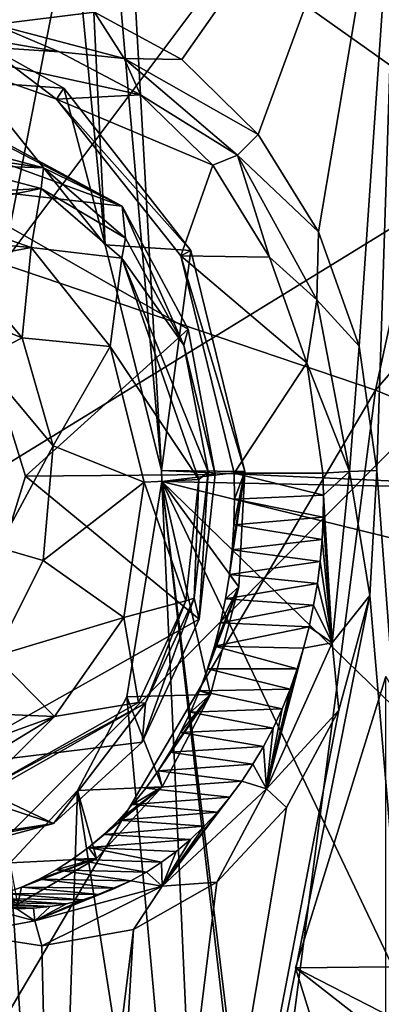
# Model space of a CAD drawing. Header units: metres. Extents: x -150 to 307, y -550 to 84.
# Tile 974 of 1056: x 219.5 to 222.31, y 8.93 to 16.57. Entities that reach past the tile are written whole.
import ezdxf

# ---------------------------------------------------------------- set-up
doc = ezdxf.new("R2010")
doc.units = ezdxf.units.M
doc.layers.add('solid_26006363', color=7, linetype='CONTINUOUS')

msp = doc.modelspace()

# ---------------------------------------------------------------- linework, layer by layer
at = {"layer": 'solid_26006363'}
for points in [[(210.618042, 12.746159, 926.440979), (217.86026, 31.333513, 929.891663), (222.933075, 25.208296, 934.411377)], [(219.810226, 22.142023, 899.390991), (220.603836, 13.07055, 899.026611), (219.889664, 25.847887, 900.071228)], [(224.01265, 12.915481, 902.217163), (222.568146, 25.193985, 902.457703), (219.889664, 25.847887, 900.071228)], [(220.603836, 13.07055, 899.026611), (224.01265, 12.915481, 902.217163), (219.889664, 25.847887, 900.071228)], [(212.583405, 8.932697, 928.192017), (210.618042, 12.746159, 926.440979), (222.933075, 25.208296, 934.411377)], [(212.583405, 8.932697, 928.192017), (222.933075, 25.208296, 934.411377), (226.778046, 17.647861, 937.837097)], [(217.784317, 23.137108, 932.776428), (216.457001, 15.442872, 932.374939), (220.796112, 21.986137, 935.121948)], [(219.810226, 22.142023, 899.390991), (219.61293, 20.575804, 898.983032), (220.166824, 14.8207, 898.793396)], [(219.810226, 22.142023, 899.390991), (220.166824, 14.8207, 898.793396), (220.603836, 13.07055, 899.026611)], [(216.457001, 15.442872, 932.374939), (219.372208, 14.675077, 934.592712), (220.796112, 21.986137, 935.121948)], [(220.796112, 21.986137, 935.121948), (219.372208, 14.675077, 934.592712), (223.751617, 20.514965, 937.392212)], [(219.61293, 20.575804, 898.983032), (218.845596, 19.427649, 898.132629), (219.151596, 16.086689, 898.00592)], [(219.61293, 20.575804, 898.983032), (219.151596, 16.086689, 898.00592), (220.166824, 14.8207, 898.793396)], [(219.372208, 14.675077, 934.592712), (222.266998, 13.693556, 936.763489), (223.751617, 20.514965, 937.392212)], [(223.751617, 20.514965, 937.392212), (222.266998, 13.693556, 936.763489), (226.639694, 18.755182, 939.571655)], [(222.266998, 13.693556, 936.763489), (225.139084, 12.519375, 938.87915), (226.639694, 18.755182, 939.571655)], [(220.762115, 16.259695, 896.369873), (220.083054, 16.628359, 895.800842), (222.456528, 18.67592, 898.201721)], [(221.354095, 15.679056, 896.843445), (220.762115, 16.259695, 896.369873), (222.456528, 18.67592, 898.201721)], [(221.823456, 14.922856, 897.193237), (221.354095, 15.679056, 896.843445), (222.456528, 18.67592, 898.201721)], [(222.139572, 14.035317, 897.395996), (221.823456, 14.922856, 897.193237), (222.456528, 18.67592, 898.201721)], [(222.277283, 13.068915, 897.433899), (222.139572, 14.035317, 897.395996), (222.456528, 18.67592, 898.201721)], [(223.259796, -0.000018, 897.762634), (222.277283, 13.068915, 897.433899), (222.456528, 18.67592, 898.201721)], [(224.279556, 15.60042, 906.534485), (223.360733, 15.51932, 907.733765), (219.742844, 18.088186, 904.527832)], [(223.071777, 17.835735, 907.722595), (219.742844, 18.088186, 904.527832), (223.360733, 15.51932, 907.733765)], [(220.789505, 18.066858, 903.441711), (224.279556, 15.60042, 906.534485), (219.742844, 18.088186, 904.527832)], [(223.150177, 16.883284, 905.568542), (224.279556, 15.60042, 906.534485), (220.789505, 18.066858, 903.441711)], [(213.810257, 4.600105, 929.285156), (212.583405, 8.932697, 928.192017), (226.778046, 17.647861, 937.837097)], [(213.810257, 4.600105, 929.285156), (226.778046, 17.647861, 937.837097), (229.17627, 9.082661, 939.973816)], [(219.307236, 16.531769, 895.225891), (219.357437, 16.756832, 895.169983), (220.083054, 16.628359, 895.800842)], [(220.314667, 16.268229, 896.092834), (219.307236, 16.531769, 895.225891), (220.083054, 16.628359, 895.800842)], [(220.314667, 16.268229, 896.092834), (220.083054, 16.628359, 895.800842), (220.762115, 16.259695, 896.369873)], [(219.811096, 16.321049, 895.94928), (219.163803, 16.431704, 895.387268), (219.307236, 16.531769, 895.225891)], [(219.811096, 16.321049, 895.94928), (219.307236, 16.531769, 895.225891), (220.314667, 16.268229, 896.092834)], [(218.51059, 16.406183, 896.123657), (219.163803, 16.431704, 895.387268), (219.811096, 16.321049, 895.94928)], [(218.51059, 16.406183, 896.123657), (219.811096, 16.321049, 895.94928), (220.441803, 15.985703, 896.475464)], [(218.51059, 16.406183, 896.123657), (220.441803, 15.985703, 896.475464), (219.78862, 15.953286, 897.215027)], [(219.205933, 16.392181, 896.740295), (218.51059, 16.406183, 896.123657), (219.78862, 15.953286, 897.215027)], [(219.845566, 16.037115, 897.275391), (219.151596, 16.086689, 898.00592), (219.205933, 16.392181, 896.740295)], [(219.845566, 16.037115, 897.275391), (219.205933, 16.392181, 896.740295), (219.78862, 15.953286, 897.215027)], [(220.441803, 15.985703, 896.475464), (219.811096, 16.321049, 895.94928), (220.314667, 16.268229, 896.092834)], [(220.314667, 16.268229, 896.092834), (220.762115, 16.259695, 896.369873), (221.354095, 15.679056, 896.843445)], [(221.193451, 15.517873, 896.801331), (220.314667, 16.268229, 896.092834), (221.354095, 15.679056, 896.843445)], [(220.441803, 15.985703, 896.475464), (220.314667, 16.268229, 896.092834), (221.193451, 15.517873, 896.801331)], [(219.845566, 16.037115, 897.275391), (220.166824, 14.8207, 898.793396), (219.151596, 16.086689, 898.00592)], [(220.298737, 15.121379, 897.230652), (218.714172, 15.979557, 895.891907), (218.8479, 15.288159, 899.143066)], [(218.877808, 15.861007, 895.710083), (218.714172, 15.979557, 895.891907), (220.298737, 15.121379, 897.230652)], [(220.831863, 14.777545, 898.038452), (219.845566, 16.037115, 897.275391), (219.78862, 15.953286, 897.215027)], [(219.78862, 15.953286, 897.215027), (220.441803, 15.985703, 896.475464), (221.002228, 15.440638, 896.919678)], [(220.831863, 14.777545, 898.038452), (220.166824, 14.8207, 898.793396), (219.845566, 16.037115, 897.275391)], [(221.002228, 15.440638, 896.919678), (220.441803, 15.985703, 896.475464), (221.193451, 15.517873, 896.801331)], [(219.78862, 15.953286, 897.215027), (221.002228, 15.440638, 896.919678), (220.754593, 14.736366, 897.963867)], [(220.831863, 14.777545, 898.038452), (219.78862, 15.953286, 897.215027), (220.754593, 14.736366, 897.963867)], [(218.953491, 15.612809, 895.627014), (218.877808, 15.861007, 895.710083), (220.298737, 15.121379, 897.230652)], [(221.193451, 15.517873, 896.801331), (221.354095, 15.679056, 896.843445), (221.823456, 14.922856, 897.193237)], [(219.688843, 15.418209, 896.260742), (218.953491, 15.612809, 895.627014), (220.298737, 15.121379, 897.230652)], [(218.957809, 15.529238, 895.622192), (218.953491, 15.612809, 895.627014), (219.688843, 15.418209, 896.260742)], [(218.957809, 15.529238, 895.622192), (219.688843, 15.418209, 896.260742), (218.962143, 15.445674, 895.617371)], [(221.444275, 14.726835, 897.243286), (221.002228, 15.440638, 896.919678), (221.193451, 15.517873, 896.801331)], [(221.811249, 14.393558, 897.244629), (221.193451, 15.517873, 896.801331), (221.823456, 14.922856, 897.193237)], [(221.444275, 14.726835, 897.243286), (221.193451, 15.517873, 896.801331), (221.811249, 14.393558, 897.244629)], [(219.669983, 15.257848, 896.227417), (218.919327, 15.217642, 895.663025), (218.962143, 15.445674, 895.617371)], [(219.669983, 15.257848, 896.227417), (218.962143, 15.445674, 895.617371), (219.688843, 15.418209, 896.260742)], [(220.754593, 14.736366, 897.963867), (221.002228, 15.440638, 896.919678), (221.444275, 14.726835, 897.243286)], [(219.669983, 15.257848, 896.227417), (219.688843, 15.418209, 896.260742), (220.325836, 14.873328, 896.777039)], [(220.325836, 14.873328, 896.777039), (219.688843, 15.418209, 896.260742), (220.298737, 15.121379, 897.230652)], [(218.849182, 10.764429, 899.144226), (219.547714, 13.02481, 899.766602), (218.8479, 15.288159, 899.143066)], [(220.812531, 14.166746, 897.613831), (218.8479, 15.288159, 899.143066), (219.547714, 13.02481, 899.766602)], [(220.812531, 14.166746, 897.613831), (220.298737, 15.121379, 897.230652), (218.8479, 15.288159, 899.143066)], [(219.669983, 15.257848, 896.227417), (218.790176, 15.081426, 895.806641), (218.919327, 15.217642, 895.663025)], [(219.669983, 15.257848, 896.227417), (219.592346, 14.800291, 896.487183), (218.790176, 15.081426, 895.806641)], [(219.669983, 15.257848, 896.227417), (220.295441, 14.717941, 896.734192), (219.592346, 14.800291, 896.487183)], [(219.669983, 15.257848, 896.227417), (220.325836, 14.873328, 896.777039), (220.295441, 14.717941, 896.734192)], [(218.368927, 14.906286, 896.279419), (218.790176, 15.081426, 895.806641), (219.592346, 14.800291, 896.487183)], [(220.777649, 14.043054, 897.104553), (220.298737, 15.121379, 897.230652), (220.812531, 14.166746, 897.613831)], [(220.777649, 14.043054, 897.104553), (220.325836, 14.873328, 896.777039), (220.298737, 15.121379, 897.230652)], [(219.019394, 14.692351, 896.859009), (218.368927, 14.906286, 896.279419), (219.592346, 14.800291, 896.487183)], [(221.811249, 14.393558, 897.244629), (221.823456, 14.922856, 897.193237), (222.139572, 14.035317, 897.395996)], [(220.295441, 14.717941, 896.734192), (220.325836, 14.873328, 896.777039), (220.777649, 14.043054, 897.104553)], [(219.521896, 14.099213, 897.306702), (219.019394, 14.692351, 896.859009), (219.592346, 14.800291, 896.487183)], [(219.521896, 14.099213, 897.306702), (219.592346, 14.800291, 896.487183), (220.206924, 14.0316, 896.952942)], [(220.295441, 14.717941, 896.734192), (220.206924, 14.0316, 896.952942), (219.592346, 14.800291, 896.487183)], [(220.831863, 14.777545, 898.038452), (220.603836, 13.07055, 899.026611), (220.166824, 14.8207, 898.793396)], [(221.251419, 13.061468, 898.259949), (220.603836, 13.07055, 899.026611), (220.831863, 14.777545, 898.038452)], [(221.251419, 13.061468, 898.259949), (220.831863, 14.777545, 898.038452), (220.754593, 14.736366, 897.963867)], [(218.222549, 14.617142, 896.443726), (219.019394, 14.692351, 896.859009), (219.521896, 14.099213, 897.306702)], [(219.372208, 14.675077, 934.592712), (218.517365, 7.342769, 934.275696), (222.266998, 13.693556, 936.763489)], [(220.295441, 14.717941, 896.734192), (220.894897, 13.000175, 897.115723), (220.206924, 14.0316, 896.952942)], [(220.295441, 14.717941, 896.734192), (220.777649, 14.043054, 897.104553), (220.965897, 13.058484, 897.185303)], [(220.295441, 14.717941, 896.734192), (220.965897, 13.058484, 897.185303), (220.894897, 13.000175, 897.115723)], [(220.754593, 14.736366, 897.963867), (221.444275, 14.726835, 897.243286), (221.733597, 13.906515, 897.421692)], [(220.754593, 14.736366, 897.963867), (221.733597, 13.906515, 897.421692), (221.167648, 13.050019, 898.182373)], [(221.251419, 13.061468, 898.259949), (220.754593, 14.736366, 897.963867), (221.167648, 13.050019, 898.182373)], [(221.733597, 13.906515, 897.421692), (221.444275, 14.726835, 897.243286), (221.811249, 14.393558, 897.244629)], [(219.198532, 13.93364, 897.313293), (218.222549, 14.617142, 896.443726), (219.521896, 14.099213, 897.306702)], [(221.733597, 13.906515, 897.421692), (221.811249, 14.393558, 897.244629), (222.063644, 13.063495, 897.355286)], [(222.063644, 13.063495, 897.355286), (221.811249, 14.393558, 897.244629), (222.139572, 14.035317, 897.395996)], [(221.022232, 13.039965, 897.714539), (220.812531, 14.166746, 897.613831), (219.547714, 13.02481, 899.766602)], [(220.777649, 14.043054, 897.104553), (220.812531, 14.166746, 897.613831), (221.022232, 13.039965, 897.714539)], [(219.198532, 13.93364, 897.313293), (219.521896, 14.099213, 897.306702), (219.7621, 13.261803, 897.520691)], [(219.7621, 13.261803, 897.520691), (219.521896, 14.099213, 897.306702), (220.206924, 14.0316, 896.952942)], [(219.7621, 13.261803, 897.520691), (220.206924, 14.0316, 896.952942), (220.470551, 12.97932, 897.079956)], [(220.894897, 13.000175, 897.115723), (220.470551, 12.97932, 897.079956), (220.206924, 14.0316, 896.952942)], [(220.965897, 13.058484, 897.185303), (220.777649, 14.043054, 897.104553), (221.022232, 13.039965, 897.714539)], [(222.063644, 13.063495, 897.355286), (222.139572, 14.035317, 897.395996), (222.277283, 13.068915, 897.433899)], [(219.336914, 12.472278, 897.436584), (219.198532, 13.93364, 897.313293), (219.7621, 13.261803, 897.520691)], [(221.167648, 13.050019, 898.182373), (221.733597, 13.906515, 897.421692), (221.856491, 13.050003, 897.449402)], [(221.856491, 13.050003, 897.449402), (221.733597, 13.906515, 897.421692), (222.063644, 13.063495, 897.355286)], [(218.517365, 7.342769, 934.275696), (221.375778, 6.851775, 936.386719), (222.266998, 13.693556, 936.763489)], [(222.266998, 13.693556, 936.763489), (221.375778, 6.851775, 936.386719), (225.139084, 12.519375, 938.87915)], [(219.336914, 12.472278, 897.436584), (219.7621, 13.261803, 897.520691), (219.685379, 12.370621, 897.452332)], [(219.685379, 12.370621, 897.452332), (219.7621, 13.261803, 897.520691), (220.470551, 12.97932, 897.079956)], [(220.603836, 13.07055, 899.026611), (220.607178, 12.984607, 899.022034), (224.01265, 12.915481, 902.217163)], [(221.251419, 13.061468, 898.259949), (220.607178, 12.984607, 899.022034), (220.603836, 13.07055, 899.026611)], [(220.896545, 11.917277, 897.518494), (219.547714, 13.02481, 899.766602), (218.849182, 10.764429, 899.144226)], [(220.896545, 11.917277, 897.518494), (221.022232, 13.039965, 897.714539), (219.547714, 13.02481, 899.766602)], [(220.894897, 13.000175, 897.115723), (220.792206, 12.05773, 896.942932), (220.470551, 12.97932, 897.079956)], [(221.204468, 12.167338, 898.140259), (220.607178, 12.984607, 899.022034), (221.251419, 13.061468, 898.259949)], [(220.894897, 13.000175, 897.115723), (220.858292, 12.078955, 897.004578), (220.792206, 12.05773, 896.942932)], [(220.858292, 12.078955, 897.004578), (220.965897, 13.058484, 897.185303), (220.896545, 11.917277, 897.518494)], [(220.894897, 13.000175, 897.115723), (220.965897, 13.058484, 897.185303), (220.858292, 12.078955, 897.004578)], [(220.965897, 13.058484, 897.185303), (221.022232, 13.039965, 897.714539), (220.896545, 11.917277, 897.518494)], [(221.251419, 13.061468, 898.259949), (221.153732, 12.454198, 898.117798), (221.132248, 12.262774, 898.082031)], [(221.204468, 12.167338, 898.140259), (221.251419, 13.061468, 898.259949), (221.132248, 12.262774, 898.082031)], [(221.251419, 13.061468, 898.259949), (221.166824, 12.649213, 898.146423), (221.153732, 12.454198, 898.117798)], [(221.251419, 13.061468, 898.259949), (221.171463, 12.847827, 898.167847), (221.166824, 12.649213, 898.146423)], [(221.251419, 13.061468, 898.259949), (221.167648, 13.050019, 898.182373), (221.171463, 12.847827, 898.167847)], [(221.167648, 13.050019, 898.182373), (221.856491, 13.050003, 897.449402), (221.861206, 12.878602, 897.437317)], [(221.171463, 12.847827, 898.167847), (221.167648, 13.050019, 898.182373), (221.861206, 12.878602, 897.437317)], [(221.861206, 12.878602, 897.437317), (221.856491, 13.050003, 897.449402), (222.063644, 13.063495, 897.355286)], [(221.861206, 12.878602, 897.437317), (222.063644, 13.063495, 897.355286), (221.930557, 11.732378, 897.11499)], [(221.930557, 11.732378, 897.11499), (222.063644, 13.063495, 897.355286), (222.222702, 12.098877, 897.301208)], [(222.063644, 13.063495, 897.355286), (222.277283, 13.068915, 897.433899), (222.222702, 12.098877, 897.301208)], [(223.259796, -0.000018, 897.762634), (222.222702, 12.098877, 897.301208), (222.277283, 13.068915, 897.433899)], [(219.685379, 12.370621, 897.452332), (220.470551, 12.97932, 897.079956), (220.311234, 11.928735, 896.833435)], [(220.792206, 12.05773, 896.942932), (220.311234, 11.928735, 896.833435), (220.470551, 12.97932, 897.079956)], [(220.607178, 12.984607, 899.022034), (220.334808, 11.312941, 898.634094), (221.023514, 3.728429, 898.875427)], [(220.985443, 11.330981, 897.87323), (220.334808, 11.312941, 898.634094), (220.607178, 12.984607, 899.022034)], [(220.607178, 12.984607, 899.022034), (221.875244, 2.04067, 899.630249), (222.183517, -0.000001, 899.903687)], [(222.385574, 9.247592, 900.387695), (220.607178, 12.984607, 899.022034), (222.183517, -0.000001, 899.903687)], [(220.607178, 12.984607, 899.022034), (221.023514, 3.728429, 898.875427), (221.875244, 2.04067, 899.630249)], [(223.550812, 12.259113, 901.716492), (224.01265, 12.915481, 902.217163), (220.607178, 12.984607, 899.022034)], [(222.670715, 10.981737, 900.777344), (223.550812, 12.259113, 901.716492), (220.607178, 12.984607, 899.022034)], [(222.385574, 9.247592, 900.387695), (222.670715, 10.981737, 900.777344), (220.607178, 12.984607, 899.022034)], [(220.985443, 11.330981, 897.87323), (220.607178, 12.984607, 899.022034), (221.204468, 12.167338, 898.140259)], [(221.166824, 12.649213, 898.146423), (221.171463, 12.847827, 898.167847), (221.859634, 12.706754, 897.419678)], [(221.171463, 12.847827, 898.167847), (221.861206, 12.878602, 897.437317), (221.859634, 12.706754, 897.419678)], [(221.859634, 12.706754, 897.419678), (221.861206, 12.878602, 897.437317), (221.930557, 11.732378, 897.11499)], [(221.166824, 12.649213, 898.146423), (221.859634, 12.706754, 897.419678), (221.851379, 12.534915, 897.396118)], [(221.851379, 12.534915, 897.396118), (221.859634, 12.706754, 897.419678), (221.930557, 11.732378, 897.11499)], [(221.153732, 12.454198, 898.117798), (221.166824, 12.649213, 898.146423), (221.851379, 12.534915, 897.396118)], [(221.153732, 12.454198, 898.117798), (221.851379, 12.534915, 897.396118), (221.83638, 12.363556, 897.366638)], [(221.83638, 12.363556, 897.366638), (221.851379, 12.534915, 897.396118), (221.930557, 11.732378, 897.11499)], [(219.336914, 12.472278, 897.436584), (219.685379, 12.370621, 897.452332), (219.309189, 11.628401, 897.117188)], [(221.375778, 6.851775, 936.386719), (224.238312, 6.264378, 938.46405), (225.139084, 12.519375, 938.87915)], [(221.132248, 12.262774, 898.082031), (221.153732, 12.454198, 898.117798), (221.83638, 12.363556, 897.366638)], [(219.309189, 11.628401, 897.117188), (219.685379, 12.370621, 897.452332), (220.311234, 11.928735, 896.833435)], [(221.132248, 12.262774, 898.082031), (221.83638, 12.363556, 897.366638), (221.814575, 12.193154, 897.331238)], [(221.814575, 12.193154, 897.331238), (221.83638, 12.363556, 897.366638), (221.930557, 11.732378, 897.11499)], [(221.10228, 12.074665, 898.039063), (221.132248, 12.262774, 898.082031), (221.814575, 12.193154, 897.331238)], [(221.204468, 12.167338, 898.140259), (221.132248, 12.262774, 898.082031), (221.10228, 12.074665, 898.039063)], [(221.204468, 12.167338, 898.140259), (220.9617, 11.529536, 897.866943), (220.899689, 11.359248, 897.79718)], [(220.985443, 11.330981, 897.87323), (221.204468, 12.167338, 898.140259), (220.899689, 11.359248, 897.79718)], [(221.204468, 12.167338, 898.140259), (221.01651, 11.706607, 897.930969), (220.9617, 11.529536, 897.866943)], [(221.204468, 12.167338, 898.140259), (221.063553, 11.888853, 897.988525), (221.01651, 11.706607, 897.930969)], [(221.204468, 12.167338, 898.140259), (221.10228, 12.074665, 898.039063), (221.063553, 11.888853, 897.988525)], [(221.10228, 12.074665, 898.039063), (221.814575, 12.193154, 897.331238), (221.785904, 12.024056, 897.289856)], [(221.785904, 12.024056, 897.289856), (221.814575, 12.193154, 897.331238), (221.930557, 11.732378, 897.11499)], [(221.981827, 11.209379, 897.010559), (222.222702, 12.098877, 897.301208), (219.822006, -0.000249, 894.648499)], [(223.259796, -0.000018, 897.762634), (219.822006, -0.000249, 894.648499), (222.222702, 12.098877, 897.301208)], [(220.858292, 12.078955, 897.004578), (220.896545, 11.917277, 897.518494), (220.453415, 10.96226, 897.053894)], [(220.48085, 11.263342, 896.599304), (220.858292, 12.078955, 897.004578), (220.453415, 10.96226, 897.053894)], [(220.792206, 12.05773, 896.942932), (220.858292, 12.078955, 897.004578), (220.48085, 11.263342, 896.599304)], [(221.930557, 11.732378, 897.11499), (222.222702, 12.098877, 897.301208), (221.981827, 11.209379, 897.010559)], [(220.792206, 12.05773, 896.942932), (220.427063, 11.268401, 896.551208), (220.311234, 11.928735, 896.833435)], [(220.792206, 12.05773, 896.942932), (220.48085, 11.263342, 896.599304), (220.427063, 11.268401, 896.551208)], [(221.063553, 11.888853, 897.988525), (221.10228, 12.074665, 898.039063), (221.785904, 12.024056, 897.289856)], [(221.063553, 11.888853, 897.988525), (221.785904, 12.024056, 897.289856), (221.75032, 11.856764, 897.242554)], [(221.75032, 11.856764, 897.242554), (221.785904, 12.024056, 897.289856), (221.930557, 11.732378, 897.11499)], [(219.309189, 11.628401, 897.117188), (220.311234, 11.928735, 896.833435), (219.772842, 11.161342, 896.280457)], [(220.427063, 11.268401, 896.551208), (219.772842, 11.161342, 896.280457), (220.311234, 11.928735, 896.833435)], [(220.453415, 10.96226, 897.053894), (220.896545, 11.917277, 897.518494), (218.849182, 10.764429, 899.144226)], [(221.01651, 11.706607, 897.930969), (221.063553, 11.888853, 897.988525), (221.75032, 11.856764, 897.242554)], [(221.01651, 11.706607, 897.930969), (221.75032, 11.856764, 897.242554), (221.70787, 11.691998, 897.189331)], [(221.70787, 11.691998, 897.189331), (221.75032, 11.856764, 897.242554), (221.930557, 11.732378, 897.11499)], [(217.004562, 11.771688, 892.637268), (219.822006, -0.000249, 894.648499), (217.195801, -0.000178, 892.348938)], [(217.004562, 11.771688, 892.637268), (219.785614, 4.690118, 894.689392), (219.822006, -0.000249, 894.648499)], [(217.004562, 11.771688, 892.637268), (217.292877, 11.064641, 892.835083), (219.785614, 4.690118, 894.689392)], [(220.9617, 11.529536, 897.866943), (221.01651, 11.706607, 897.930969), (221.65863, 11.530464, 897.130493)], [(221.01651, 11.706607, 897.930969), (221.70787, 11.691998, 897.189331), (221.65863, 11.530464, 897.130493)], [(221.420029, 10.600289, 896.559082), (221.930557, 11.732378, 897.11499), (221.981827, 11.209379, 897.010559)], [(221.70787, 11.691998, 897.189331), (221.930557, 11.732378, 897.11499), (221.420029, 10.600289, 896.559082)], [(218.719086, 11.203988, 896.591431), (219.309189, 11.628401, 897.117188), (219.772842, 11.161342, 896.280457)], [(221.65863, 11.530464, 897.130493), (221.70787, 11.691998, 897.189331), (221.420029, 10.600289, 896.559082)], [(220.899689, 11.359248, 897.79718), (220.9617, 11.529536, 897.866943), (221.602737, 11.372849, 897.066101)], [(220.9617, 11.529536, 897.866943), (221.65863, 11.530464, 897.130493), (221.602737, 11.372849, 897.066101)], [(221.602737, 11.372849, 897.066101), (221.65863, 11.530464, 897.130493), (221.420029, 10.600289, 896.559082)], [(222.345337, 11.472204, 902.259155), (221.646225, 9.210252, 901.636292), (222.345963, 6.947695, 902.259766)], [(223.61026, 9.229189, 899.849182), (221.646225, 9.210252, 901.636292), (222.345337, 11.472204, 902.259155)], [(220.334808, 11.312941, 898.634094), (219.951126, 10.584884, 898.230469), (221.023514, 3.728429, 898.875427)], [(220.609741, 10.613548, 897.477905), (219.951126, 10.584884, 898.230469), (220.334808, 11.312941, 898.634094)], [(220.609741, 10.613548, 897.477905), (220.334808, 11.312941, 898.634094), (220.985443, 11.330981, 897.87323)], [(220.985443, 11.330981, 897.87323), (220.668808, 10.883969, 897.551208), (220.578369, 10.739687, 897.458557)], [(220.609741, 10.613548, 897.477905), (220.985443, 11.330981, 897.87323), (220.578369, 10.739687, 897.458557)], [(220.985443, 11.330981, 897.87323), (220.752975, 11.036217, 897.639038), (220.668808, 10.883969, 897.551208)], [(220.985443, 11.330981, 897.87323), (220.83017, 11.195088, 897.721252), (220.752975, 11.036217, 897.639038)], [(220.83017, 11.195088, 897.721252), (220.899689, 11.359248, 897.79718), (221.540253, 11.219433, 896.996277)], [(220.985443, 11.330981, 897.87323), (220.899689, 11.359248, 897.79718), (220.83017, 11.195088, 897.721252)], [(220.899689, 11.359248, 897.79718), (221.602737, 11.372849, 897.066101), (221.540253, 11.219433, 896.996277)], [(221.540253, 11.219433, 896.996277), (221.602737, 11.372849, 897.066101), (221.420029, 10.600289, 896.559082)], [(220.427063, 11.268401, 896.551208), (220.48085, 11.263342, 896.599304), (219.173203, 10.563022, 895.38092)], [(220.427063, 11.268401, 896.551208), (219.173203, 10.563022, 895.38092), (219.772842, 11.161342, 896.280457)], [(219.173203, 10.563022, 895.38092), (220.48085, 11.263342, 896.599304), (219.174515, 10.524931, 895.379456)], [(219.174515, 10.524931, 895.379456), (220.48085, 11.263342, 896.599304), (219.765259, 10.328733, 896.396667)], [(220.48085, 11.263342, 896.599304), (220.453415, 10.96226, 897.053894), (219.765259, 10.328733, 896.396667)], [(218.719086, 11.203988, 896.591431), (219.772842, 11.161342, 896.280457), (219.000641, 10.881934, 895.570374)], [(219.772842, 11.161342, 896.280457), (219.12088, 10.763829, 895.437012), (219.000641, 10.881934, 895.570374)], [(219.772842, 11.161342, 896.280457), (219.173203, 10.563022, 895.38092), (219.12088, 10.763829, 895.437012)], [(221.576248, 10.453281, 896.585693), (221.981827, 11.209379, 897.010559), (219.822006, -0.000249, 894.648499)], [(220.752975, 11.036217, 897.639038), (220.83017, 11.195088, 897.721252), (221.471207, 11.070572, 896.921082)], [(220.83017, 11.195088, 897.721252), (221.540253, 11.219433, 896.996277), (221.471207, 11.070572, 896.921082)], [(221.471207, 11.070572, 896.921082), (221.540253, 11.219433, 896.996277), (221.420029, 10.600289, 896.559082)], [(221.420029, 10.600289, 896.559082), (221.981827, 11.209379, 897.010559), (221.576248, 10.453281, 896.585693)], [(217.292877, 11.064641, 892.835083), (217.6604, 10.489484, 893.114563), (219.785614, 4.690118, 894.689392)], [(220.668808, 10.883969, 897.551208), (220.752975, 11.036217, 897.639038), (221.395905, 10.927016, 896.840881)], [(220.752975, 11.036217, 897.639038), (221.471207, 11.070572, 896.921082), (221.395905, 10.927016, 896.840881)], [(221.395905, 10.927016, 896.840881), (221.471207, 11.070572, 896.921082), (221.420029, 10.600289, 896.559082)], [(219.765259, 10.328733, 896.396667), (220.453415, 10.96226, 897.053894), (218.849182, 10.764429, 899.144226)], [(220.578369, 10.739687, 897.458557), (220.668808, 10.883969, 897.551208), (221.314651, 10.789464, 896.755981)], [(220.668808, 10.883969, 897.551208), (221.395905, 10.927016, 896.840881), (221.314651, 10.789464, 896.755981)], [(221.314651, 10.789464, 896.755981), (221.395905, 10.927016, 896.840881), (221.420029, 10.600289, 896.559082)], [(220.578369, 10.739687, 897.458557), (221.314651, 10.789464, 896.755981), (221.227829, 10.658551, 896.666748)], [(221.227829, 10.658551, 896.666748), (221.314651, 10.789464, 896.755981), (221.420029, 10.600289, 896.559082)], [(219.765259, 10.328733, 896.396667), (218.849182, 10.764429, 899.144226), (218.075302, 10.07048, 898.454712)], [(220.482117, 10.604248, 897.361511), (220.578369, 10.739687, 897.458557), (221.227829, 10.658551, 896.666748)], [(220.609741, 10.613548, 897.477905), (220.578369, 10.739687, 897.458557), (220.482117, 10.604248, 897.361511)], [(220.482117, 10.604248, 897.361511), (221.227829, 10.658551, 896.666748), (221.135666, 10.534519, 896.573486)], [(221.227829, 10.658551, 896.666748), (221.420029, 10.600289, 896.559082), (220.608826, 9.842207, 895.77179)], [(221.135666, 10.534519, 896.573486), (221.227829, 10.658551, 896.666748), (220.608826, 9.842207, 895.77179)], [(219.951126, 10.584884, 898.230469), (219.430023, 10.023608, 897.719971), (219.761932, 4.853947, 897.758362)], [(220.100235, 10.058602, 896.978455), (219.430023, 10.023608, 897.719971), (219.951126, 10.584884, 898.230469)], [(219.951126, 10.584884, 898.230469), (219.761932, 4.853947, 897.758362), (221.023514, 3.728429, 898.875427)], [(220.100235, 10.058602, 896.978455), (219.951126, 10.584884, 898.230469), (220.609741, 10.613548, 897.477905)], [(220.609741, 10.613548, 897.477905), (220.156097, 10.244822, 897.041565), (220.037582, 10.143771, 896.927856)], [(220.100235, 10.058602, 896.978455), (220.609741, 10.613548, 897.477905), (220.037582, 10.143771, 896.927856)], [(220.609741, 10.613548, 897.477905), (220.270248, 10.355968, 897.152283), (220.156097, 10.244822, 897.041565)], [(220.609741, 10.613548, 897.477905), (220.379211, 10.476134, 897.259216), (220.270248, 10.355968, 897.152283)], [(220.609741, 10.613548, 897.477905), (220.482117, 10.604248, 897.361511), (220.379211, 10.476134, 897.259216)], [(220.379211, 10.476134, 897.259216), (220.482117, 10.604248, 897.361511), (221.135666, 10.534519, 896.573486)], [(220.608826, 9.842207, 895.77179), (221.420029, 10.600289, 896.559082), (221.033768, 9.874471, 896.055237)], [(221.420029, 10.600289, 896.559082), (221.576248, 10.453281, 896.585693), (221.033768, 9.874471, 896.055237)], [(217.6604, 10.489484, 893.114563), (218.562439, 9.682409, 893.850098), (219.785614, 4.690118, 894.689392)], [(219.174515, 10.524931, 895.379456), (219.765259, 10.328733, 896.396667), (218.934525, 10.106121, 895.644592)], [(220.270248, 10.355968, 897.152283), (220.379211, 10.476134, 897.259216), (221.038284, 10.417564, 896.476196)], [(220.379211, 10.476134, 897.259216), (221.135666, 10.534519, 896.573486), (221.038284, 10.417564, 896.476196)], [(221.038284, 10.417564, 896.476196), (221.135666, 10.534519, 896.573486), (220.608826, 9.842207, 895.77179)], [(221.033768, 9.874471, 896.055237), (221.576248, 10.453281, 896.585693), (219.822006, -0.000249, 894.648499)], [(220.270248, 10.355968, 897.152283), (221.038284, 10.417564, 896.476196), (220.936096, 10.308164, 896.375427)], [(220.936096, 10.308164, 896.375427), (221.038284, 10.417564, 896.476196), (220.608826, 9.842207, 895.77179)], [(219.765259, 10.328733, 896.396667), (218.075302, 10.07048, 898.454712), (217.158554, 9.825524, 897.637939)], [(219.765259, 10.328733, 896.396667), (217.158554, 9.825524, 897.637939), (218.934525, 10.106121, 895.644592)], [(220.156097, 10.244822, 897.041565), (220.270248, 10.355968, 897.152283), (220.936096, 10.308164, 896.375427)], [(220.037582, 10.143771, 896.927856), (220.156097, 10.244822, 897.041565), (220.829529, 10.206735, 896.271545)], [(220.156097, 10.244822, 897.041565), (220.936096, 10.308164, 896.375427), (220.829529, 10.206735, 896.271545)], [(220.829529, 10.206735, 896.271545), (220.936096, 10.308164, 896.375427), (220.608826, 9.842207, 895.77179)], [(220.037582, 10.143771, 896.927856), (220.829529, 10.206735, 896.271545), (220.719055, 10.113629, 896.165039)], [(220.719055, 10.113629, 896.165039), (220.829529, 10.206735, 896.271545), (220.608826, 9.842207, 895.77179)], [(219.914322, 10.052438, 896.810791), (220.037582, 10.143771, 896.927856), (220.604889, 10.028938, 896.056091)], [(220.100235, 10.058602, 896.978455), (220.037582, 10.143771, 896.927856), (219.914322, 10.052438, 896.810791)], [(220.037582, 10.143771, 896.927856), (220.719055, 10.113629, 896.165039), (220.604889, 10.028938, 896.056091)], [(220.604889, 10.028938, 896.056091), (220.719055, 10.113629, 896.165039), (220.608826, 9.842207, 895.77179)], [(219.430023, 10.023608, 897.719971), (218.146317, 9.553834, 896.543396), (219.761932, 4.853947, 897.758362)], [(219.488312, 9.704478, 896.406189), (219.430023, 10.023608, 897.719971), (220.100235, 10.058602, 896.978455)], [(219.488312, 9.704478, 896.406189), (220.100235, 10.058602, 896.978455), (219.518234, 9.836529, 896.441528)], [(220.100235, 10.058602, 896.978455), (219.653625, 9.89802, 896.56665), (219.518234, 9.836529, 896.441528)], [(220.100235, 10.058602, 896.978455), (219.78598, 9.970256, 896.690063), (219.653625, 9.89802, 896.56665)], [(220.100235, 10.058602, 896.978455), (219.914322, 10.052438, 896.810791), (219.78598, 9.970256, 896.690063)], [(219.78598, 9.970256, 896.690063), (219.914322, 10.052438, 896.810791), (220.487289, 9.952785, 895.944885)], [(219.914322, 10.052438, 896.810791), (220.604889, 10.028938, 896.056091), (220.487289, 9.952785, 895.944885)], [(220.487289, 9.952785, 895.944885), (220.604889, 10.028938, 896.056091), (220.608826, 9.842207, 895.77179)], [(219.653625, 9.89802, 896.56665), (219.78598, 9.970256, 896.690063), (220.366776, 9.885455, 895.83197)], [(219.78598, 9.970256, 896.690063), (220.487289, 9.952785, 895.944885), (220.366776, 9.885455, 895.83197)], [(220.366776, 9.885455, 895.83197), (220.487289, 9.952785, 895.944885), (220.608826, 9.842207, 895.77179)], [(219.518234, 9.836529, 896.441528), (219.653625, 9.89802, 896.56665), (220.243958, 9.82715, 895.717834)], [(220.366776, 9.885455, 895.83197), (220.608826, 9.842207, 895.77179), (219.621124, 9.574677, 894.873596)], [(220.243958, 9.82715, 895.717834), (220.366776, 9.885455, 895.83197), (219.621124, 9.574677, 894.873596)], [(219.653625, 9.89802, 896.56665), (220.366776, 9.885455, 895.83197), (220.243958, 9.82715, 895.717834)], [(220.38765, 9.508265, 895.451721), (221.033768, 9.874471, 896.055237), (219.822006, -0.000249, 894.648499)], [(220.608826, 9.842207, 895.77179), (221.033768, 9.874471, 896.055237), (220.38765, 9.508265, 895.451721)], [(218.609589, 9.842383, 894.002014), (219.621124, 9.574677, 894.873596), (219.074844, 9.473362, 894.28717)], [(219.482269, 9.667291, 895.029846), (219.621124, 9.574677, 894.873596), (218.609589, 9.842383, 894.002014)], [(219.240326, 9.747178, 896.187988), (219.380646, 9.786415, 896.315491), (219.993484, 9.737916, 895.488098)], [(219.380646, 9.786415, 896.315491), (219.518234, 9.836529, 896.441528), (220.1194, 9.777984, 895.603088)], [(219.488312, 9.704478, 896.406189), (219.518234, 9.836529, 896.441528), (219.380646, 9.786415, 896.315491)], [(219.380646, 9.786415, 896.315491), (220.1194, 9.777984, 895.603088), (219.993484, 9.737916, 895.488098)], [(219.518234, 9.836529, 896.441528), (220.243958, 9.82715, 895.717834), (220.1194, 9.777984, 895.603088)], [(220.608826, 9.842207, 895.77179), (219.676407, 9.381137, 894.811951), (219.621124, 9.574677, 894.873596)], [(220.1194, 9.777984, 895.603088), (220.243958, 9.82715, 895.717834), (219.621124, 9.574677, 894.873596)], [(220.608826, 9.842207, 895.77179), (220.38765, 9.508265, 895.451721), (219.676407, 9.381137, 894.811951)], [(218.951279, 9.700925, 895.928467), (219.097168, 9.718682, 896.05896), (219.738678, 9.68473, 895.257935)], [(219.097168, 9.718682, 896.05896), (219.240326, 9.747178, 896.187988), (219.866455, 9.706852, 895.372925)], [(219.097168, 9.718682, 896.05896), (219.866455, 9.706852, 895.372925), (219.738678, 9.68473, 895.257935)], [(219.240326, 9.747178, 896.187988), (219.993484, 9.737916, 895.488098), (219.866455, 9.706852, 895.372925)], [(219.993484, 9.737916, 895.488098), (220.1194, 9.777984, 895.603088), (219.621124, 9.574677, 894.873596)], [(219.866455, 9.706852, 895.372925), (219.993484, 9.737916, 895.488098), (219.621124, 9.574677, 894.873596)], [(219.738678, 9.68473, 895.257935), (219.866455, 9.706852, 895.372925), (219.621124, 9.574677, 894.873596)], [(218.562439, 9.682409, 893.850098), (219.074844, 9.473362, 894.28717), (219.785614, 4.690118, 894.689392)], [(218.951279, 9.700925, 895.928467), (219.610504, 9.671463, 895.143494), (218.802719, 9.693772, 895.79657)], [(218.802719, 9.693772, 895.79657), (219.610504, 9.671463, 895.143494), (219.482269, 9.667291, 895.029846)], [(218.951279, 9.700925, 895.928467), (219.738678, 9.68473, 895.257935), (219.610504, 9.671463, 895.143494)], [(219.610504, 9.671463, 895.143494), (219.621124, 9.574677, 894.873596), (219.482269, 9.667291, 895.029846)], [(219.610504, 9.671463, 895.143494), (219.738678, 9.68473, 895.257935), (219.621124, 9.574677, 894.873596)], [(219.761932, 4.853947, 897.758362), (218.146317, 9.553834, 896.543396), (218.207474, 7.406216, 896.47522)], [(219.621124, 9.574677, 894.873596), (219.676407, 9.381137, 894.811951), (219.074844, 9.473362, 894.28717)], [(220.38765, 9.508265, 895.451721), (219.785614, 4.690118, 894.689392), (219.676407, 9.381137, 894.811951)], [(220.38765, 9.508265, 895.451721), (219.822006, -0.000249, 894.648499), (219.785614, 4.690118, 894.689392)], [(219.074844, 9.473362, 894.28717), (219.676407, 9.381137, 894.811951), (219.785614, 4.690118, 894.689392)], [(223.61026, 9.229189, 899.849182), (223.800339, 8.102457, 899.96991), (221.646225, 9.210252, 901.636292)], [(224.285248, 7.147666, 900.383728), (222.345963, 6.947695, 902.259766), (221.646225, 9.210252, 901.636292)], [(223.800339, 8.102457, 899.96991), (224.285248, 7.147666, 900.383728), (221.646225, 9.210252, 901.636292)], [(222.385574, 9.247592, 900.387695), (222.183517, -0.000001, 899.903687), (223.733307, -0.000007, 901.369812)], [(213.810257, 4.600105, 929.285156), (229.17627, 9.082661, 939.973816), (229.99118, 0.000344, 940.69989)]]:
    msp.add_3dface(points, dxfattribs=at)

doc.saveas('drawing.dxf')
